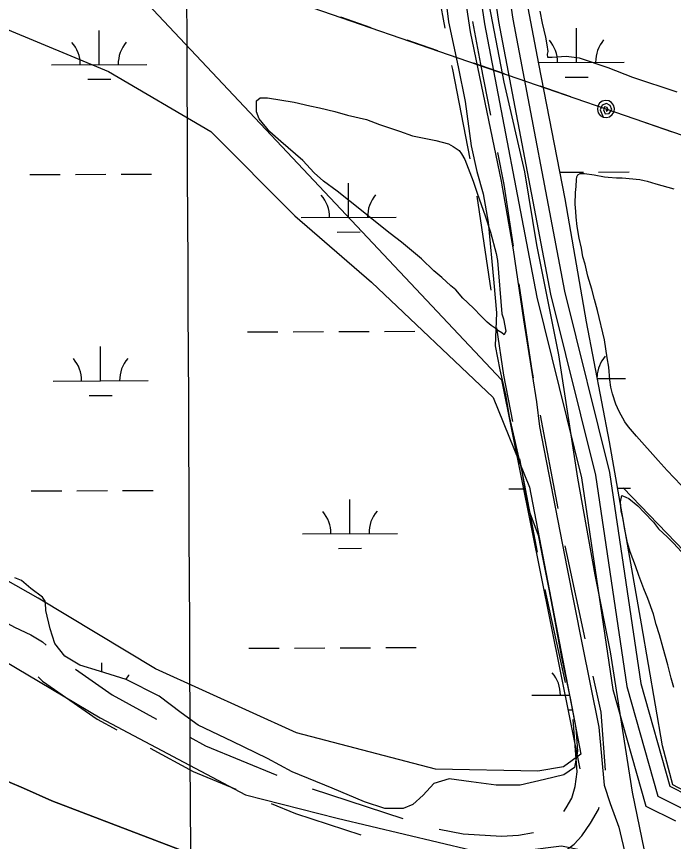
# Model space of a CAD drawing. Extents: x 3424494 to 3462436, y 522220 to 547718.
# Drawn here: x 3444270 to 3444961, y 528305 to 529173 of the extents above; entities that cross this region are included whole.
import ezdxf

# ---------------------------------------------------------------- set-up
doc = ezdxf.new("R2010")
doc.units = 0
for name, color, linetype in [('V-GRID-MAJR', 7, 'Continuous'), ('V-ROAD-CNTR', 7, 'Continuous'), ('V-SITE-VEGE', 7, 'Continuous'), ('V-TOPO-SHOR', 7, 'Continuous'), ('V-UTIL-LINE', 7, 'Continuous'), ('V-WETL-SWMP', 7, 'Continuous')]:
    doc.layers.add(name, color=color, linetype=linetype)

msp = doc.modelspace()

# ---------------------------------------------------------------- linework, layer by layer
at = {"layer": 'V-GRID-MAJR'}
msp.add_spline([(3444456.228, 527681.72), (3444428.916, 533739.1900000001), (3444401.588, 539800.129), (3444374.2600000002, 545861.083), (3444374.244, 545864.536)], degree=3, dxfattribs=at)
at = {"layer": 'V-ROAD-CNTR'}
for p, q in [((3444720.9602303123, 529160.8169797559), (3444702.9121074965, 529259.1742645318)), ((3444769.423024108, 528885.1025115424), (3444754.6126774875, 528983.999038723)), ((3444839.8191736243, 528655.4472170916), (3444821.2667962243, 528753.7111771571)), ((3444817.9846085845, 528609.3911975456), (3444799.432231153, 528707.6551577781)), ((3444847.4554401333, 528472.5358254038), (3444826.266138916, 528570.2613393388)), ((3444581.3243475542, 528360.4669949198), (3444676.3496469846, 528329.319646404))]:
    msp.add_line(p, q, dxfattribs=at)
for points in [[(3444638.970684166, 530139.2256953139), (3444602.94375622, 530092.74278828), (3444614.0487340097, 530035.0939035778), (3444654.4636531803, 529831.562310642), (3444692.1795777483, 529660.2216533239), (3444745.9534702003, 529376.62422052), (3444777.2104076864, 529167.6616384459), (3444831.8562983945, 528880.9022119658), (3444879.197203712, 528690.511592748), (3444912.06313798, 528468.1180375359), (3444944.589072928, 528352.915267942), (3445010.156941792, 528320.2063333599), (3445132.834696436, 528318.6903363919), (3445235.559490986, 528323.74132629), (3445378.32220546, 528331.79631018), (3445518.208925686, 528308.034357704), (3445678.0376060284, 528285.0594036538), (3445900.1601617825, 528255.202463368), (3446078.0878059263, 528229.9135139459), (3446168.5006251, 528230.3395130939), (3446199.424563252, 528236.3015011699), (3446219.013524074, 528274.3494250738), (3446195.8455704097, 528376.03122171)], [(3444612.3397374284, 530129.3497150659), (3444586.9307882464, 530096.568780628), (3444599.327763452, 530032.2149093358), (3444639.780682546, 529828.4893167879), (3444677.48360714, 529657.2116593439), (3444731.161499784, 529374.1162255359), (3444762.4194372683, 529165.1476434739), (3444817.199327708, 528877.6862183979), (3444864.4652331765, 528687.5985985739), (3444897.365167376, 528464.9710438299), (3444931.9560981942, 528342.4542888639), (3444963.120035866, 528326.9083199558)], [(3444645.952670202, 530123.7487262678), (3444618.9567241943, 530088.9167959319), (3444628.769704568, 530037.9728978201), (3444669.146623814, 529834.6353044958), (3444706.875548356, 529663.2316473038), (3444760.7454406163, 529379.132215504), (3444792.001378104, 529170.1756334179), (3444846.5132690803, 528884.118205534), (3444893.9291742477, 528693.4245869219), (3444926.7611085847, 528471.2650312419), (3444957.222047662, 528363.37624702), (3444976.532009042, 528353.7432662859)], [(3444768.86214355, 529069.3229500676), (3444758.454684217, 529122.7039218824), (3444750.222226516, 529167.5685426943)], [(3444747.2676356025, 529023.3130719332), (3444728.977315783, 529117.1260781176), (3444728.179479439, 529121.4740658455)], [(3444792.820823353, 528931.4227866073), (3444783.124805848, 528996.1682299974), (3444776.516646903, 529030.0621838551)], [(3444813.8458452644, 528793.0167611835), (3444812.405412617, 528800.646113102), (3444798.744962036, 528891.8641755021)], [(3444792.0112801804, 528746.9607418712), (3444782.8205873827, 528795.6398868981), (3444775.347162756, 528845.54390067)], [(3444868.214103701, 528518.3720852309), (3444848.755144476, 528608.117224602), (3444847.2401245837, 528616.1416330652)], [(3444214.5071899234, 528560.4261006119), (3444243.1137381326, 528544.4686046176), (3444268.2971600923, 528530.6447598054), (3444285.257764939, 528522.7382971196), (3444297.692082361, 528515.1679182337), (3444301.4624310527, 528511.6315007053)], [(3444332.3618763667, 528486.398593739), (3444371.033274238, 528459.3947888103), (3444417.3585509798, 528434.0095861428)], [(3444889.6432514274, 528380.3511188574), (3444884.931364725, 528441.2717170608), (3444876.6898301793, 528479.2818520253)], [(3444293.1173931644, 528478.3274729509), (3444297.7703117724, 528473.963244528), (3444355.190725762, 528433.8672111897), (3444375.86601091, 528422.5376230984)], [(3444845.6302709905, 528336.6106748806), (3444848.3195666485, 528340.526234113), (3444854.3360459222, 528350.7824252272), (3444857.7938346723, 528363.0112296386), (3444859.7096842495, 528378.3337593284), (3444855.4524882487, 528433.3756020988)], [(3444452.4359659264, 528414.7879570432), (3444468.848281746, 528405.7943796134), (3444544.1006326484, 528375.0657699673)], [(3444410.9434909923, 528403.3159583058), (3444455.9277182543, 528378.6656203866), (3444501.0164837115, 528360.2540351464)], [(3444538.0480873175, 528345.132518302), (3444563.5061500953, 528334.7369510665), (3444632.4006925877, 528312.1547299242)], [(3444808.0911921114, 528283.2161445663), (3444824.4121086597, 528285.7782448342), (3444838.8649521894, 528291.1807838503), (3444848.642539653, 528296.5269904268), (3444856.6482697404, 528302.5631199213), (3444864.5761853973, 528311.2060233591), (3444873.6544333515, 528324.423765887), (3444882.1579540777, 528338.9195747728), (3444882.7865818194, 528341.142777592)], [(3444714.7467865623, 528318.3296796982), (3444739.7967600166, 528313.2789090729), (3444780.138821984, 528310.7058282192), (3444798.0996799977, 528312.0150541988), (3444813.918301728, 528314.4983029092)]]:
    msp.add_lwpolyline(points, dxfattribs=at)
at = {"layer": 'V-SITE-VEGE'}
for points in [[(3444964.839, 529093.408), (3444918.406, 529108.772), (3444892.303, 529118.85), (3444862.201, 529129.328), (3444848.387, 529130.915), (3444833.4590000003, 529129.9670000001), (3444829.093, 529130.01), (3444828.7630000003, 529133.286), (3444829.1520000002, 529136.1950000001), (3444828.126, 529143.1190000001), (3444826.748, 529151.137), (3444823.254, 529166.089), (3444820.825, 529178.486)], [(3444256.622, 529160.981), (3444366.882, 529115.223), (3444474.465, 529051.907), (3444563.058, 528963.2660000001), (3444643.43, 528893.679), (3444771.436, 528772.349), (3444809.612, 528677.979), (3444863.5100000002, 528397.12), (3444845.545, 528383.639), (3444818.595, 528379.145), (3444710.803, 528381.392), (3444564.829, 528419.585), (3444416.614, 528486.995), (3444293.099, 528561.1410000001), (3444169.586, 528630.795)], [(3444969.2660000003, 528679.9940000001), (3444954.494, 528695.422), (3444944.772, 528706.067), (3444922.091, 528731.393), (3444913.8170000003, 528741.299), (3444909.866, 528746.796), (3444903.782, 528757.407), (3444900.5810000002, 528765.079), (3444897.046, 528776.029), (3444895.291, 528782.96), (3444894.2770000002, 528790.975), (3444892.95, 528804.089), (3444891.223, 528813.931), (3444888.495, 528832.88), (3444881.151, 528863.88), (3444877.985, 528875.191), (3444875.179, 528886.136), (3444870.946, 528900.005), (3444868.153, 528912.403), (3444865.679, 528920.069), (3444864.313, 528929.181), (3444861.865, 528939.757), (3444859.803, 528952.149), (3444858.805, 528961.983), (3444858.4960000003, 528967.806), (3444857.843, 528975.457), (3444857.9620000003, 528987.827), (3444858.748, 528994.006), (3444859.186, 529001.643), (3444859.573, 529004.191), (3444860.323, 529006.3640000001), (3444862.883, 529007.795), (3444867.614, 529007.748), (3444877.792, 529006.56), (3444888.686, 529004.273), (3444892.323, 529003.873), (3444901.052, 529003.425), (3444907.237, 529003.365), (3444925.775, 529001.3690000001), (3444930.1350000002, 529000.599), (3444933.404, 528999.839), (3444942.47, 528996.84), (3444961.343, 528991.5650000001)], [(3444961.302, 528467.267), (3444958.486, 528477.1190000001), (3444954.98, 528490.98), (3444950.054, 528508.495), (3444946.187, 528522.724), (3444943.015, 528533.306), (3444940.2090000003, 528544.251), (3444934.18, 528560.684), (3444929.912, 528570.914), (3444924.589, 528585.158), (3444921.046, 528595.017), (3444915.367, 528609.99), (3444912.5470000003, 528619.478), (3444909.424, 528635.157), (3444908.054, 528644.267), (3444905.957, 528653.02), (3444905.3200000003, 528662.488), (3444906.8370000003, 528669.023), (3444910.827, 528667.53), (3444914.0870000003, 528666.0430000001), (3444923.471, 528658.31), (3444930.322, 528651.331), (3444940.048, 528641.05), (3444945.438, 528634.082), (3444954.816, 528625.257), (3444960.941, 528619.013), (3444969.586, 528609.834)], [(3444142.636, 528563.389), (3444358.225, 528435.318), (3444510.932, 528354.43), (3444607.4990000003, 528329.713), (3444748.9790000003, 528296.009), (3444807.3680000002, 528296.009), (3444843.298, 528300.504), (3444865.756, 528296.009), (3444874.739, 528287.022), (3444881.477, 528273.542), (3444883.723, 528253.3200000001), (3444883.723, 528242.085), (3444891.514, 528203.081), (3444844.502, 528194.307), (3444811.507, 528193.703), (3444762.525, 528198.745), (3444678.366, 528215.117), (3444632.628, 528223.794), (3444553.143, 528249.7440000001), (3444469.1750000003, 528286.277), (3444389.275, 528316.812), (3444307.5470000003, 528347.823), (3444277.7060000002, 528361.24), (3444244.387, 528375.375)]]:
    msp.add_lwpolyline(points, dxfattribs=at)
msp.add_lwpolyline([(3444776.093, 528916.184), (3444780.65, 528860.1), (3444782.419, 528854.99), (3444784.842, 528841.866), (3444782.986, 528838.243), (3444780.457, 528840.089), (3444776.48, 528842.6730000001), (3444773.592, 528845.25), (3444769.25, 528847.838), (3444765.284, 528851.514), (3444758.073, 528858.498), (3444751.589, 528865.474), (3444744.375, 528872.095), (3444739.69, 528876.8690000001), (3444732.128, 528885.312), (3444727.076, 528889.728), (3444717.338, 528898.555), (3444709.035, 528905.549), (3444696.055, 528918.046), (3444675.1180000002, 528935.714), (3444663.1950000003, 528944.561), (3444645.863, 528958.555), (3444634.666, 528967.3960000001), (3444607.5810000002, 528989.126), (3444593.131, 528999.818), (3444583.39, 529008.645), (3444571.506, 529021.496), (3444548.044, 529041.37), (3444536.497, 529051.672), (3444525.346, 529065.2440000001), (3444522.503, 529072.549), (3444522.6180000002, 529084.192), (3444526.653, 529087.428), (3444534.294, 529087.354), (3444562.267, 529082.719), (3444578.606, 529078.922), (3444588.7770000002, 529077.005), (3444605.116, 529073.21), (3444618.178, 529069.082), (3444638.148, 529064.523), (3444651.9250000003, 529059.296), (3444672.966, 529052.544), (3444686.745, 529047.317), (3444705.994, 529043.4940000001), (3444711.079, 529042.716), (3444724.508, 529038.947), (3444729.5810000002, 529036.352), (3444735.721, 529031.927), (3444738.238, 529028.627), (3444741.815, 529022.408), (3444750.3310000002, 528999.763), (3444754.577, 528986.985), (3444763.082, 528963.251), (3444768.738, 528946.093), (3444774.71, 528923.839)], close=True, dxfattribs=at)
at = {"layer": 'V-TOPO-SHOR'}
msp.add_line((3444908.1878293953, 528677.1364893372), (3445292.5072427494, 528276.2253997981), dxfattribs=at)
for points in [[(3443431.184510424, 530307.8955477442), (3444126.097553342, 529485.608749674), (3444780.1721303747, 528790.6417312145), (3444862.544981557, 528381.6584642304)], [(3444952.954, 528213.042), (3444944.895, 528223.88), (3444943.623, 528230.567), (3444937.893, 528259.993), (3444918.113, 528356.969), (3444894.805, 528504.712), (3444878.878, 528585.635), (3444860.477, 528687.2710000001), (3444840.3370000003, 528816.96), (3444817.395, 528932.658), (3444804.767, 529009.542), (3444782.96, 529103.871), (3444767.694, 529184.118), (3444754.474, 529269.018), (3444739.1040000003, 529337.916), (3444723.201, 529421.508), (3444706.123, 529521.796), (3444684.345, 529619.461), (3444660.106, 529739.177), (3444632.585, 529864.93), (3444617.938, 529939.832)], [(3444737.349, 529222.45), (3444747.413, 529156.939), (3444766.5640000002, 529063.9720000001), (3444779.978, 528999.765), (3444792.649, 528927.55), (3444803.305, 528854.023), (3444817.178, 528767.782), (3444820.27, 528741.719), (3444848.918, 528593.925), (3444864.857, 528514.34), (3444882.71, 528425.3910000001), (3444888.145, 528364.594), (3444894.637, 528345.175), (3444903.751, 528320.39), (3444910.798, 528288.951)], [(3444244.387, 528375.375), (3444277.7060000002, 528361.24), (3444307.5470000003, 528347.823)], [(3444307.5470000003, 528347.823), (3444389.275, 528316.812), (3444469.1750000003, 528286.277), (3444553.143, 528249.7440000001), (3444632.628, 528223.794), (3444678.366, 528215.117), (3444762.525, 528198.745), (3444811.507, 528193.703), (3444844.502, 528194.307), (3444881.952, 528201.28), (3444891.514, 528203.081)]]:
    msp.add_lwpolyline(points, dxfattribs=at)
at = {"layer": 'V-UTIL-LINE'}
for points in [[(3432847.102, 533231.087), (3435941.058, 532163.305), (3436709.741, 531892.192), (3437598.667, 531587.003), (3439729.8880000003, 530854.651), (3442093.8540000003, 530027.144), (3443680.77, 529484.86), (3444459.38, 529224.651), (3445260.358, 528947.5970000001), (3446015.859, 528646.2490000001), (3446827.779, 528878.193), (3448530.483, 529366.439)], [(3444643.347, 529161.017), (3444611.215, 529172.131)], [(3444713.281, 529136.827), (3444681.149, 529147.941)], [(3444783.215, 529112.638), (3444751.083, 529123.752)], [(3444853.149, 529088.448), (3444821.017, 529099.562)], [(3444890.005, 529075.7), (3444890.779, 529072.929), (3444892.256, 529074.727), (3444891.451, 529077.352), (3444888.594, 529077.997), (3444887.333, 529074.8420000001), (3444889.278, 529070.577), (3444893.526, 529070.9890000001), (3444896.281, 529074.997), (3444894.488, 529079.21), (3444890.68, 529081.553), (3444886.161, 529079.865), (3444884.06, 529074.777), (3444887.063, 529067.1950000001), (3444890.542, 529066.716), (3444893.9390000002, 529067.605), (3444896.737, 529069.727), (3444898.511, 529072.758), (3444898.989, 529076.237), (3444898.1, 529079.634), (3444895.978, 529082.432), (3444892.947, 529084.206), (3444889.468, 529084.684), (3444886.071, 529083.795), (3444883.273, 529081.6730000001), (3444881.4990000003, 529078.642), (3444881.021, 529075.1630000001), (3444881.91, 529071.7660000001), (3444884.032, 529068.968), (3444887.063, 529067.1950000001)], [(3444958.9960000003, 529051.836), (3444926.864, 529062.95)]]:
    msp.add_lwpolyline(points, dxfattribs=at)
at = {"layer": 'V-WETL-SWMP'}
for p, q in [((3444357.261250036, 529122.3945250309), (3444357.0989291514, 529158.3941576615)), ((3444859.1752912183, 529124.6620242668), (3444859.012931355, 529160.6616349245)), ((3444307.261759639, 529122.1690826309), (3444407.260740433, 529122.6199674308)), ((3444819.081320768, 529124.4812448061), (3444909.1747572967, 529124.8874665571)), ((3444345.330949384, 529106.9095763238), (3444369.330704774, 529107.0177886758)), ((3444847.2450131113, 529109.1770850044), (3444871.2447568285, 529109.2852973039)), ((3444841.701782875, 529009.1501391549), (3444866.2878187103, 529009.260994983)), ((3444882.287647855, 529009.3331365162), (3444914.2873061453, 529009.4774195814)), ((3444284.374471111, 529006.6327174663), (3444316.374144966, 529006.7770006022)), ((3444332.3739818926, 529006.8491421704), (3444364.3736557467, 529006.993425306)), ((3444380.3734926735, 529007.0655668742), (3444412.3731665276, 529007.2098500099)), ((3444619.424407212, 528961.7129519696), (3444619.2620863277, 528997.7125846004)), ((3444569.424916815, 528961.4875095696), (3444669.4238976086, 528961.9383943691)), ((3444607.49410656, 528946.2280032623), (3444631.49386195, 528946.3362156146)), ((3444513.1228859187, 528841.161433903), (3444545.1225597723, 528841.3057170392)), ((3444561.1223967, 528841.3778586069), (3444593.1220705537, 528841.522141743)), ((3444609.121907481, 528841.5942833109), (3444641.1215813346, 528841.7385664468)), ((3444657.1214182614, 528841.8107080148), (3444689.1210921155, 528841.9549911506)), ((3444358.7612528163, 528789.7229198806), (3444358.598931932, 528825.7225525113)), ((3444881.1254229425, 528792.0828280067), (3444910.675120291, 528792.2160644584)), ((3444308.761762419, 528789.4974774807), (3444408.7607432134, 528789.9483622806)), ((3444346.8309521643, 528774.2379711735), (3444370.8307075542, 528774.3461835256)), ((3444285.874473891, 528673.9611123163), (3444317.8741477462, 528674.1053954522)), ((3444333.8739846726, 528674.1775370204), (3444365.8736585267, 528674.3218201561)), ((3444381.873495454, 528674.3939617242), (3444413.8731693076, 528674.5382448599)), ((3444787.7773584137, 528676.2241391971), (3444804.7466864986, 528676.3006520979)), ((3444902.3547366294, 528676.7454498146), (3444915.787669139, 528676.8060174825)), ((3444620.924409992, 528629.0413468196), (3444620.762089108, 528665.0409794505)), ((3444570.9249195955, 528628.8159044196), (3444670.9239003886, 528629.2667892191)), ((3444608.99410934, 528613.5563981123), (3444632.9938647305, 528613.6646104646)), ((3444514.6228886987, 528508.489828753), (3444546.622562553, 528508.6341118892)), ((3444562.62239948, 528508.7062534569), (3444594.6220733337, 528508.850536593)), ((3444610.6219102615, 528508.922678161), (3444642.621584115, 528509.0669612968)), ((3444658.621421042, 528509.1391028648), (3444690.621094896, 528509.2833860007)), ((3444360.1421943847, 528483.4567887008), (3444360.0989347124, 528493.0509473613)), ((3444812.1646497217, 528459.0888992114), (3444851.8438639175, 528459.2678085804)), ((3444850.233839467, 528443.8293929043), (3444854.8711173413, 528443.8503018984))]:
    msp.add_line(p, q, dxfattribs=at)
for points in [[(3444978.9220000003, 528355.15), (3444960.441, 528364.762), (3444949.561, 528405.662), (3444927.326, 528534.0480000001), (3444893.811, 528725.562), (3444869.73, 528851.834), (3444847.199, 528981.135), (3444819.309, 529123.275), (3444796.69, 529243.139)], [(3444720.953, 529196.129), (3444724.6010000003, 529167.517), (3444734.755, 529119.946), (3444742.017, 529083.465), (3444748.2630000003, 529037.084), (3444754.46, 529009.831), (3444760.924, 528986.493), (3444766.1720000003, 528956.484), (3444772.256, 528892.819), (3444774.957, 528861.451), (3444773.477, 528826.665), (3444778.311, 528801.4990000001), (3444784.2830000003, 528774.9400000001), (3444788.447, 528752.085), (3444801.731, 528694.344), (3444808.058, 528656.4890000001), (3444818.616, 528627.352), (3444824.123, 528600.336), (3444830.278, 528568.705), (3444836.203, 528537.075), (3444843.002, 528500.368), (3444852.938, 528454.182), (3444858.424, 528424.862), (3444860.2660000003, 528400.185), (3444856.879, 528383.1630000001), (3444845.742, 528375.201), (3444825.417, 528370.553), (3444800.0100000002, 528364.5700000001), (3444774.66, 528364.578), (3444748.42, 528368.051), (3444725.171, 528371.036), (3444708.995, 528366.348), (3444697.8140000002, 528353.778), (3444686.892, 528344.201), (3444676.7120000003, 528339.9180000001), (3444657.583, 528339.868), (3444636.217, 528346.983), (3444602.242, 528361.13), (3444560.001, 528378.582), (3444534.322, 528392.652), (3444497.3850000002, 528410.514), (3444461.362, 528427.447), (3444443.509, 528440.52), (3444420.397, 528458.023), (3444385.7630000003, 528475.633), (3444357.728, 528484.194), (3444337.049, 528490.841), (3444321.004, 528500.211), (3444310.528, 528513.446)], [(3444310.528, 528513.446), (3444305.603, 528528.933), (3444301.174, 528548.103), (3444301.194, 528550.177), (3444300.5470000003, 528557.837), (3444297.79, 528562.031), (3444285.3200000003, 528571.159), (3444275.631, 528579.574), (3444268.6890000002, 528582.403)]]:
    msp.add_lwpolyline(points, dxfattribs=at)
for centre, radius, start, end in [((3444803.930803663, 529124.8877404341), 35.24628790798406, 359.4865188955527, 41.03017722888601), ((3444914.415496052, 529125.3859041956), 35.24628790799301, 139.48651568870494, 181.03017402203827), ((3444302.0167361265, 529122.6202413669), 35.246287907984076, 359.4865187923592, 41.03017712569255), ((3444412.501482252, 529123.1184053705), 35.246287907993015, 139.48651576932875, 181.03017410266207), ((3444564.1798933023, 528961.9386683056), 35.246287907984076, 359.4865187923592, 41.03017712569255), ((3444674.6646394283, 528962.4368323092), 35.246287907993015, 139.48651576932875, 181.03017410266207), ((3444303.516738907, 528789.9486362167), 35.246287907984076, 359.4865187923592, 41.03017712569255), ((3444414.0014850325, 528790.4468002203), 35.246287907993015, 139.48651576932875, 181.03017410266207), ((3444915.915859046, 528792.7145020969), 35.24628790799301, 139.4865156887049, 177.44028415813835), ((3444565.679896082, 528629.2670631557), 35.246287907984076, 359.4865187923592, 41.03017712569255), ((3444676.1646422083, 528629.7652271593), 35.246287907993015, 139.48651576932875, 181.03017410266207), ((3444415.501487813, 528457.7751950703), 35.246287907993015, 139.48651576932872, 149.2414951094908), ((3444806.9196262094, 528459.5400579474), 35.246287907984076, 359.4865187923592, 41.03017712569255)]:
    msp.add_arc(centre, radius, start, end, dxfattribs=at)

doc.saveas('drawing.dxf')
